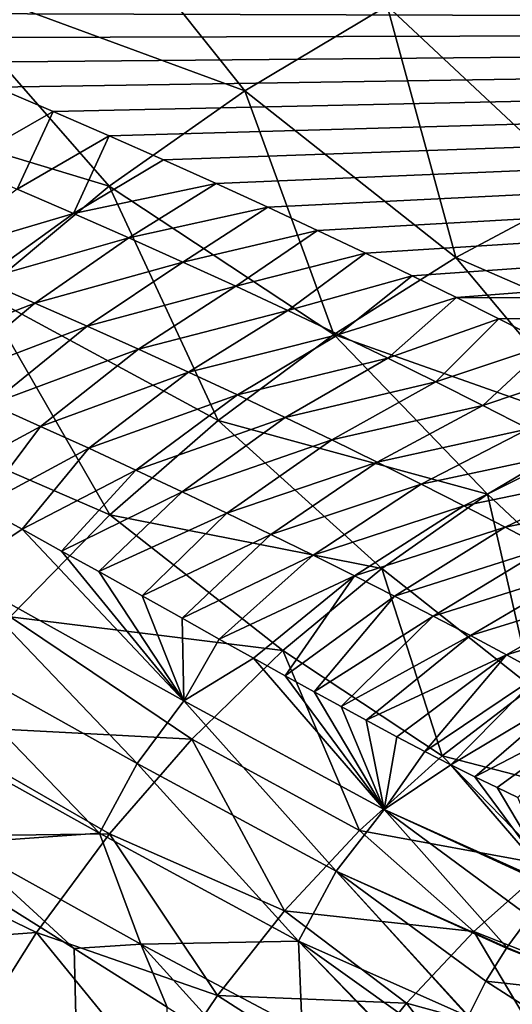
# Model space of a CAD drawing. Header units: millimetres. Extents: x -139 to 106, y -8 to 139.
# Tile 440 of 459: x 85.97 to 87.79, y 55.55 to 59.18. Entities that reach past the tile are written whole.
import ezdxf

# ---------------------------------------------------------------- set-up
doc = ezdxf.new("R2010")
doc.units = ezdxf.units.MM
doc.header["$LTSCALE"] = 53.842063
for name, color, linetype in [('10', 7, 'CONTINUOUS'), ('11', 7, 'CONTINUOUS'), ('24', 7, 'CONTINUOUS'), ('27', 7, 'CONTINUOUS'), ('4', 7, 'CONTINUOUS'), ('9', 7, 'CONTINUOUS')]:
    doc.layers.add(name, color=color, linetype=linetype)

msp = doc.modelspace()

# ---------------------------------------------------------------- linework, layer by layer
at = {"layer": '10', "color": 8, "linetype": 'CONTINUOUS'}
for points in [[(85.8264, 57.3867, 8.3094), (85.735, 57.1384, 8.1298), (85.9798, 57.3024, 8.1427), (85.8264, 57.3867, 8.3094)], [(85.735, 57.1384, 8.1298), (86.5768, 56.6698, 7.1107), (85.9798, 57.3024, 8.1427), (85.735, 57.1384, 8.1298)], [(85.9798, 57.3024, 8.1427), (86.5768, 56.6698, 7.1107), (86.125, 57.2222, 7.9793), (85.9798, 57.3024, 8.1427)], [(86.125, 57.2222, 7.9793), (86.5768, 56.6698, 7.1107), (86.262, 57.1462, 7.8198), (86.125, 57.2222, 7.9793)], [(85.735, 57.1384, 8.1298), (85.5665, 56.9056, 8.0899), (86.4037, 56.4394, 7.0777), (85.735, 57.1384, 8.1298)], [(86.5768, 56.6698, 7.1107), (85.735, 57.1384, 8.1298), (86.4037, 56.4394, 7.0777), (86.5768, 56.6698, 7.1107)], [(86.262, 57.1462, 7.8198), (86.5768, 56.6698, 7.1107), (86.422, 57.057, 7.6268), (86.262, 57.1462, 7.8198)], [(86.422, 57.057, 7.6268), (86.5768, 56.6698, 7.1107), (86.5701, 56.9743, 7.4411), (86.422, 57.057, 7.6268)], [(86.5701, 56.9743, 7.4411), (86.5768, 56.6698, 7.1107), (86.707, 56.8978, 7.263), (86.5701, 56.9743, 7.4411)], [(85.4282, 56.6474, 8.0907), (86.2645, 56.1817, 7.081), (85.5665, 56.9056, 8.0899), (85.4282, 56.6474, 8.0907)], [(85.5665, 56.9056, 8.0899), (86.2645, 56.1817, 7.081), (86.4037, 56.4394, 7.0777), (85.5665, 56.9056, 8.0899)], [(86.707, 56.8978, 7.263), (86.5768, 56.6698, 7.1107), (86.8334, 56.8274, 7.0928), (86.707, 56.8978, 7.263)], [(86.5768, 56.6698, 7.1107), (87.3156, 56.2698, 6.0035), (86.8334, 56.8274, 7.0928), (86.5768, 56.6698, 7.1107)], [(86.8334, 56.8274, 7.0928), (87.3156, 56.2698, 6.0035), (86.9499, 56.7626, 6.9307), (86.8334, 56.8274, 7.0928)], [(86.9499, 56.7626, 6.9307), (87.3156, 56.2698, 6.0035), (87.0575, 56.7032, 6.7763), (86.9499, 56.7626, 6.9307)], [(87.0575, 56.7032, 6.7763), (87.3156, 56.2698, 6.0035), (87.157, 56.6486, 6.6294), (87.0575, 56.7032, 6.7763)], [(86.5768, 56.6698, 7.1107), (86.4037, 56.4394, 7.0777), (87.1386, 56.0419, 5.9733), (86.5768, 56.6698, 7.1107)], [(87.3156, 56.2698, 6.0035), (86.5768, 56.6698, 7.1107), (87.1386, 56.0419, 5.9733), (87.3156, 56.2698, 6.0035)], [(85.4282, 56.6474, 8.0907), (85.7474, 56.1455, 7.6543), (86.2645, 56.1817, 7.081), (85.4282, 56.6474, 8.0907)], [(87.157, 56.6486, 6.6294), (87.3156, 56.2698, 6.0035), (87.2494, 56.5984, 6.4894), (87.157, 56.6486, 6.6294)], [(87.2494, 56.5984, 6.4894), (87.3156, 56.2698, 6.0035), (87.3625, 56.5379, 6.3127), (87.2494, 56.5984, 6.4894)], [(87.3625, 56.5379, 6.3127), (87.3156, 56.2698, 6.0035), (87.466, 56.4835, 6.1459), (87.3625, 56.5379, 6.3127)], [(87.466, 56.4835, 6.1459), (87.3156, 56.2698, 6.0035), (87.5612, 56.4345, 5.9881), (87.466, 56.4835, 6.1459)], [(86.2645, 56.1817, 7.081), (86.9988, 55.7845, 5.9741), (86.4037, 56.4394, 7.0777), (86.2645, 56.1817, 7.081)], [(86.4037, 56.4394, 7.0777), (86.9988, 55.7845, 5.9741), (87.1386, 56.0419, 5.9733), (86.4037, 56.4394, 7.0777)], [(87.3156, 56.2698, 6.0035), (87.9505, 55.9838, 4.8245), (87.5612, 56.4345, 5.9881), (87.3156, 56.2698, 6.0035)], [(87.5612, 56.4345, 5.9881), (87.9505, 55.9838, 4.8245), (87.6496, 56.3902, 5.8373), (87.5612, 56.4345, 5.9881)], [(87.6496, 56.3902, 5.8373), (87.9505, 55.9838, 4.8245), (87.7319, 56.3501, 5.693), (87.6496, 56.3902, 5.8373)], [(87.7319, 56.3501, 5.693), (87.9505, 55.9838, 4.8245), (87.8088, 56.3137, 5.5549), (87.7319, 56.3501, 5.693)], [(87.7678, 55.761, 4.7901), (87.3156, 56.2698, 6.0035), (87.1386, 56.0419, 5.9733), (87.7678, 55.761, 4.7901)], [(87.7678, 55.761, 4.7901), (87.8516, 55.8732, 4.8038), (87.3156, 56.2698, 6.0035), (87.7678, 55.761, 4.7901)], [(87.8516, 55.8732, 4.8038), (87.9463, 55.9795, 4.8235), (87.3156, 56.2698, 6.0035), (87.8516, 55.8732, 4.8038)], [(87.9463, 55.9795, 4.8235), (87.9505, 55.9838, 4.8245), (87.3156, 56.2698, 6.0035), (87.9463, 55.9795, 4.8235)], [(85.7474, 56.1455, 7.6543), (86.4172, 55.7728, 6.7711), (86.2645, 56.1817, 7.081), (85.7474, 56.1455, 7.6543)], [(86.2645, 56.1817, 7.081), (86.4172, 55.7728, 6.7711), (86.9988, 55.7845, 5.9741), (86.2645, 56.1817, 7.081)], [(85.7102, 56.0452, 7.6923), (86.1717, 55.7572, 7.1035), (85.7474, 56.1455, 7.6543), (85.7102, 56.0452, 7.6923)], [(85.7474, 56.1455, 7.6543), (86.1717, 55.7572, 7.1035), (86.4172, 55.7728, 6.7711), (85.7474, 56.1455, 7.6543)], [(86.9988, 55.7845, 5.9741), (87.6248, 55.5057, 4.78), (87.1386, 56.0419, 5.9733), (86.9988, 55.7845, 5.9741)], [(87.6248, 55.5057, 4.78), (87.626, 55.5084, 4.7799), (87.1386, 56.0419, 5.9733), (87.6248, 55.5057, 4.78)], [(87.626, 55.5084, 4.7799), (87.6908, 55.6366, 4.7819), (87.1386, 56.0419, 5.9733), (87.626, 55.5084, 4.7799)], [(87.6908, 55.6366, 4.7819), (87.7662, 55.7586, 4.7899), (87.1386, 56.0419, 5.9733), (87.6908, 55.6366, 4.7819)], [(87.7662, 55.7586, 4.7899), (87.7678, 55.761, 4.7901), (87.1386, 56.0419, 5.9733), (87.7662, 55.7586, 4.7899)], [(86.1717, 55.7572, 7.1035), (86.515, 55.5413, 6.6106), (86.4172, 55.7728, 6.7711), (86.1717, 55.7572, 7.1035)], [(86.4172, 55.7728, 6.7711), (87.013, 55.4572, 5.8162), (86.9988, 55.7845, 5.9741), (86.4172, 55.7728, 6.7711)], [(86.515, 55.5413, 6.6106), (86.7758, 55.3781, 6.1975), (86.4172, 55.7728, 6.7711), (86.515, 55.5413, 6.6106)], [(86.4172, 55.7728, 6.7711), (86.7758, 55.3781, 6.1975), (87.013, 55.4572, 5.8162), (86.4172, 55.7728, 6.7711)], [(87.5294, 55.2321, 4.7945), (87.5309, 55.2379, 4.794), (86.9988, 55.7845, 5.9741), (87.5294, 55.2321, 4.7945)], [(87.013, 55.4572, 5.8162), (87.5294, 55.2321, 4.7945), (86.9988, 55.7845, 5.9741), (87.013, 55.4572, 5.8162)], [(87.5309, 55.2379, 4.794), (87.5726, 55.3751, 4.784), (86.9988, 55.7845, 5.9741), (87.5309, 55.2379, 4.794)], [(87.5726, 55.3751, 4.784), (87.6248, 55.5057, 4.78), (86.9988, 55.7845, 5.9741), (87.5726, 55.3751, 4.784)]]:
    msp.add_3dface(points, dxfattribs=at)
at = {"layer": '11', "color": 8, "linetype": 'CONTINUOUS'}
for points in [[(85.8825, 58.9324, 10.3223), (85.7493, 58.6462, 9.8874), (86.0943, 58.8423, 10.1714), (85.8825, 58.9324, 10.3223)], [(85.7493, 58.6462, 9.8874), (85.9611, 58.5566, 9.7283), (86.0943, 58.8423, 10.1714), (85.7493, 58.6462, 9.8874)], [(86.0943, 58.8423, 10.1714), (85.9611, 58.5566, 9.7283), (86.3005, 58.7529, 10.0184), (86.0943, 58.8423, 10.1714)], [(85.9611, 58.5566, 9.7283), (86.1691, 58.4669, 9.5656), (86.3005, 58.7529, 10.0184), (85.9611, 58.5566, 9.7283)], [(86.3005, 58.7529, 10.0184), (86.1691, 58.4669, 9.5656), (86.5011, 58.6643, 9.8637), (86.3005, 58.7529, 10.0184)], [(86.5011, 58.6643, 9.8637), (86.1691, 58.4669, 9.5656), (86.6961, 58.5766, 9.7073), (86.5011, 58.6643, 9.8637)], [(85.9611, 58.5566, 9.7283), (85.6282, 58.3068, 9.4491), (86.1691, 58.4669, 9.5656), (85.9611, 58.5566, 9.7283)], [(86.1691, 58.4669, 9.5656), (86.373, 58.3773, 9.3992), (86.6961, 58.5766, 9.7073), (86.1691, 58.4669, 9.5656)], [(86.6961, 58.5766, 9.7073), (86.373, 58.3773, 9.3992), (86.8856, 58.4897, 9.5493), (86.6961, 58.5766, 9.7073)], [(86.373, 58.3773, 9.3992), (86.5728, 58.2877, 9.2291), (86.8856, 58.4897, 9.5493), (86.373, 58.3773, 9.3992)], [(86.8856, 58.4897, 9.5493), (86.5728, 58.2877, 9.2291), (87.069, 58.4042, 9.3902), (86.8856, 58.4897, 9.5493)], [(85.6282, 58.3068, 9.4491), (85.8292, 58.2215, 9.2889), (86.1691, 58.4669, 9.5656), (85.6282, 58.3068, 9.4491)], [(86.1691, 58.4669, 9.5656), (85.8292, 58.2215, 9.2889), (86.373, 58.3773, 9.3992), (86.1691, 58.4669, 9.5656)], [(86.5728, 58.2877, 9.2291), (86.7684, 58.1983, 9.0554), (87.069, 58.4042, 9.3902), (86.5728, 58.2877, 9.2291)], [(87.069, 58.4042, 9.3902), (86.7684, 58.1983, 9.0554), (87.2468, 58.3198, 9.2298), (87.069, 58.4042, 9.3902)], [(85.8292, 58.2215, 9.2889), (86.0263, 58.1362, 9.1252), (86.373, 58.3773, 9.3992), (85.8292, 58.2215, 9.2889)], [(86.373, 58.3773, 9.3992), (86.0263, 58.1362, 9.1252), (86.5728, 58.2877, 9.2291), (86.373, 58.3773, 9.3992)], [(86.7684, 58.1983, 9.0554), (86.9597, 58.1093, 8.8781), (87.2468, 58.3198, 9.2298), (86.7684, 58.1983, 9.0554)], [(87.2468, 58.3198, 9.2298), (86.9597, 58.1093, 8.8781), (87.4182, 58.2371, 9.0689), (87.2468, 58.3198, 9.2298)], [(86.0263, 58.1362, 9.1252), (86.2195, 58.051, 8.958), (86.5728, 58.2877, 9.2291), (86.0263, 58.1362, 9.1252)], [(86.5728, 58.2877, 9.2291), (86.2195, 58.051, 8.958), (86.7684, 58.1983, 9.0554), (86.5728, 58.2877, 9.2291)], [(85.8292, 58.2215, 9.2889), (85.488, 57.9271, 9.0385), (86.0263, 58.1362, 9.1252), (85.8292, 58.2215, 9.2889)], [(86.9597, 58.1093, 8.8781), (87.1466, 58.0208, 8.6972), (87.4182, 58.2371, 9.0689), (86.9597, 58.1093, 8.8781)], [(87.4182, 58.2371, 9.0689), (87.1466, 58.0208, 8.6972), (87.5821, 58.1567, 8.9092), (87.4182, 58.2371, 9.0689)], [(86.2195, 58.051, 8.958), (86.4085, 57.9661, 8.7873), (86.7684, 58.1983, 9.0554), (86.2195, 58.051, 8.958)], [(86.7684, 58.1983, 9.0554), (86.4085, 57.9661, 8.7873), (86.9597, 58.1093, 8.8781), (86.7684, 58.1983, 9.0554)], [(87.1466, 58.0208, 8.6972), (87.3289, 57.9328, 8.5126), (87.5821, 58.1567, 8.9092), (87.1466, 58.0208, 8.6972)], [(87.5821, 58.1567, 8.9092), (87.3289, 57.9328, 8.5126), (87.7391, 58.0783, 8.7499), (87.5821, 58.1567, 8.9092)], [(85.488, 57.9271, 9.0385), (85.6782, 57.8451, 8.8773), (86.0263, 58.1362, 9.1252), (85.488, 57.9271, 9.0385)], [(86.0263, 58.1362, 9.1252), (85.6782, 57.8451, 8.8773), (86.2195, 58.051, 8.958), (86.0263, 58.1362, 9.1252)], [(86.4085, 57.9661, 8.7873), (86.5934, 57.8816, 8.6131), (86.9597, 58.1093, 8.8781), (86.4085, 57.9661, 8.7873)], [(86.9597, 58.1093, 8.8781), (86.5934, 57.8816, 8.6131), (87.1466, 58.0208, 8.6972), (86.9597, 58.1093, 8.8781)], [(87.3289, 57.9328, 8.5126), (87.5066, 57.8454, 8.3245), (87.7391, 58.0783, 8.7499), (87.3289, 57.9328, 8.5126)], [(87.7391, 58.0783, 8.7499), (87.5066, 57.8454, 8.3245), (87.9232, 57.9849, 8.5552), (87.7391, 58.0783, 8.7499)], [(85.6782, 57.8451, 8.8773), (85.8645, 57.7634, 8.7127), (86.2195, 58.051, 8.958), (85.6782, 57.8451, 8.8773)], [(86.2195, 58.051, 8.958), (85.8645, 57.7634, 8.7127), (86.4085, 57.9661, 8.7873), (86.2195, 58.051, 8.958)], [(86.5934, 57.8816, 8.6131), (86.7741, 57.7976, 8.4355), (87.1466, 58.0208, 8.6972), (86.5934, 57.8816, 8.6131)], [(87.1466, 58.0208, 8.6972), (86.7741, 57.7976, 8.4355), (87.3289, 57.9328, 8.5126), (87.1466, 58.0208, 8.6972)], [(87.5066, 57.8454, 8.3245), (87.6795, 57.7589, 8.1328), (87.9232, 57.9849, 8.5552), (87.5066, 57.8454, 8.3245)], [(87.9232, 57.9849, 8.5552), (87.6795, 57.7589, 8.1328), (88.0927, 57.8971, 8.367), (87.9232, 57.9849, 8.5552)], [(85.8645, 57.7634, 8.7127), (86.0469, 57.6819, 8.5448), (86.4085, 57.9661, 8.7873), (85.8645, 57.7634, 8.7127)], [(86.4085, 57.9661, 8.7873), (86.0469, 57.6819, 8.5448), (86.5934, 57.8816, 8.6131), (86.4085, 57.9661, 8.7873)], [(86.7741, 57.7976, 8.4355), (86.9503, 57.7143, 8.2545), (87.3289, 57.9328, 8.5126), (86.7741, 57.7976, 8.4355)], [(87.3289, 57.9328, 8.5126), (86.9503, 57.7143, 8.2545), (87.5066, 57.8454, 8.3245), (87.3289, 57.9328, 8.5126)], [(87.6795, 57.7589, 8.1328), (87.8475, 57.6732, 7.9375), (88.0927, 57.8971, 8.367), (87.6795, 57.7589, 8.1328)], [(86.0469, 57.6819, 8.5448), (86.2253, 57.6009, 8.3736), (86.5934, 57.8816, 8.6131), (86.0469, 57.6819, 8.5448)], [(86.5934, 57.8816, 8.6131), (86.2253, 57.6009, 8.3736), (86.7741, 57.7976, 8.4355), (86.5934, 57.8816, 8.6131)], [(86.9503, 57.7143, 8.2545), (87.1221, 57.6316, 8.0701), (87.5066, 57.8454, 8.3245), (86.9503, 57.7143, 8.2545)], [(87.5066, 57.8454, 8.3245), (87.1221, 57.6316, 8.0701), (87.6795, 57.7589, 8.1328), (87.5066, 57.8454, 8.3245)], [(86.2253, 57.6009, 8.3736), (86.3996, 57.5205, 8.1991), (86.7741, 57.7976, 8.4355), (86.2253, 57.6009, 8.3736)], [(86.7741, 57.7976, 8.4355), (86.3996, 57.5205, 8.1991), (86.9503, 57.7143, 8.2545), (86.7741, 57.7976, 8.4355)], [(85.8645, 57.7634, 8.7127), (85.6639, 57.4751, 8.4797), (86.0469, 57.6819, 8.5448), (85.8645, 57.7634, 8.7127)], [(87.1221, 57.6316, 8.0701), (87.2893, 57.5498, 7.8824), (87.6795, 57.7589, 8.1328), (87.1221, 57.6316, 8.0701)], [(87.6795, 57.7589, 8.1328), (87.2893, 57.5498, 7.8824), (87.8475, 57.6732, 7.9375), (87.6795, 57.7589, 8.1328)], [(86.3996, 57.5205, 8.1991), (86.5696, 57.4407, 8.0214), (86.9503, 57.7143, 8.2545), (86.3996, 57.5205, 8.1991)], [(86.9503, 57.7143, 8.2545), (86.5696, 57.4407, 8.0214), (87.1221, 57.6316, 8.0701), (86.9503, 57.7143, 8.2545)], [(85.6639, 57.4751, 8.4797), (85.8264, 57.3867, 8.3094), (86.0469, 57.6819, 8.5448), (85.6639, 57.4751, 8.4797)], [(86.0469, 57.6819, 8.5448), (85.8264, 57.3867, 8.3094), (86.2253, 57.6009, 8.3736), (86.0469, 57.6819, 8.5448)], [(87.2893, 57.5498, 7.8824), (87.4518, 57.4689, 7.6914), (87.8475, 57.6732, 7.9375), (87.2893, 57.5498, 7.8824)], [(87.8475, 57.6732, 7.9375), (87.4518, 57.4689, 7.6914), (88.0105, 57.5885, 7.7387), (87.8475, 57.6732, 7.9375)], [(86.5696, 57.4407, 8.0214), (86.7354, 57.3617, 7.8405), (87.1221, 57.6316, 8.0701), (86.5696, 57.4407, 8.0214)], [(87.1221, 57.6316, 8.0701), (86.7354, 57.3617, 7.8405), (87.2893, 57.5498, 7.8824), (87.1221, 57.6316, 8.0701)], [(85.8264, 57.3867, 8.3094), (85.9798, 57.3024, 8.1427), (86.2253, 57.6009, 8.3736), (85.8264, 57.3867, 8.3094)], [(86.2253, 57.6009, 8.3736), (85.9798, 57.3024, 8.1427), (86.3996, 57.5205, 8.1991), (86.2253, 57.6009, 8.3736)], [(87.4518, 57.4689, 7.6914), (87.6096, 57.389, 7.497), (88.0105, 57.5885, 7.7387), (87.4518, 57.4689, 7.6914)], [(88.0105, 57.5885, 7.7387), (87.6096, 57.389, 7.497), (88.1682, 57.5049, 7.5364), (88.0105, 57.5885, 7.7387)], [(86.7354, 57.3617, 7.8405), (86.8968, 57.2836, 7.6564), (87.2893, 57.5498, 7.8824), (86.7354, 57.3617, 7.8405)], [(87.2893, 57.5498, 7.8824), (86.8968, 57.2836, 7.6564), (87.4518, 57.4689, 7.6914), (87.2893, 57.5498, 7.8824)], [(85.9798, 57.3024, 8.1427), (86.125, 57.2222, 7.9793), (86.3996, 57.5205, 8.1991), (85.9798, 57.3024, 8.1427)], [(86.3996, 57.5205, 8.1991), (86.125, 57.2222, 7.9793), (86.5696, 57.4407, 8.0214), (86.3996, 57.5205, 8.1991)], [(87.6096, 57.389, 7.497), (87.7623, 57.3103, 7.2994), (88.1682, 57.5049, 7.5364), (87.6096, 57.389, 7.497)], [(88.1682, 57.5049, 7.5364), (87.7623, 57.3103, 7.2994), (88.3206, 57.4226, 7.3306), (88.1682, 57.5049, 7.5364)], [(86.8968, 57.2836, 7.6564), (87.0537, 57.2065, 7.4692), (87.4518, 57.4689, 7.6914), (86.8968, 57.2836, 7.6564)], [(87.4518, 57.4689, 7.6914), (87.0537, 57.2065, 7.4692), (87.6096, 57.389, 7.497), (87.4518, 57.4689, 7.6914)], [(86.125, 57.2222, 7.9793), (86.262, 57.1462, 7.8198), (86.5696, 57.4407, 8.0214), (86.125, 57.2222, 7.9793)], [(86.5696, 57.4407, 8.0214), (86.262, 57.1462, 7.8198), (86.7354, 57.3617, 7.8405), (86.5696, 57.4407, 8.0214)], [(87.0537, 57.2065, 7.4692), (87.206, 57.1306, 7.2789), (87.6096, 57.389, 7.497), (87.0537, 57.2065, 7.4692)], [(87.6096, 57.389, 7.497), (87.206, 57.1306, 7.2789), (87.7623, 57.3103, 7.2994), (87.6096, 57.389, 7.497)], [(87.7623, 57.3103, 7.2994), (87.91, 57.2329, 7.0986), (88.3206, 57.4226, 7.3306), (87.7623, 57.3103, 7.2994)], [(86.262, 57.1462, 7.8198), (86.422, 57.057, 7.6268), (86.7354, 57.3617, 7.8405), (86.262, 57.1462, 7.8198)], [(86.7354, 57.3617, 7.8405), (86.422, 57.057, 7.6268), (86.8968, 57.2836, 7.6564), (86.7354, 57.3617, 7.8405)], [(86.422, 57.057, 7.6268), (86.5701, 56.9743, 7.4411), (86.8968, 57.2836, 7.6564), (86.422, 57.057, 7.6268)], [(86.8968, 57.2836, 7.6564), (86.5701, 56.9743, 7.4411), (87.0537, 57.2065, 7.4692), (86.8968, 57.2836, 7.6564)], [(87.206, 57.1306, 7.2789), (87.3536, 57.0558, 7.0856), (87.7623, 57.3103, 7.2994), (87.206, 57.1306, 7.2789)], [(87.7623, 57.3103, 7.2994), (87.3536, 57.0558, 7.0856), (87.91, 57.2329, 7.0986), (87.7623, 57.3103, 7.2994)], [(86.5701, 56.9743, 7.4411), (86.707, 56.8978, 7.263), (87.0537, 57.2065, 7.4692), (86.5701, 56.9743, 7.4411)], [(87.0537, 57.2065, 7.4692), (86.707, 56.8978, 7.263), (87.206, 57.1306, 7.2789), (87.0537, 57.2065, 7.4692)], [(87.3536, 57.0558, 7.0856), (87.4963, 56.9824, 6.8893), (87.91, 57.2329, 7.0986), (87.3536, 57.0558, 7.0856)], [(87.91, 57.2329, 7.0986), (87.4963, 56.9824, 6.8893), (88.0524, 57.1568, 6.8946), (87.91, 57.2329, 7.0986)], [(87.4963, 56.9824, 6.8893), (87.6341, 56.9104, 6.69), (88.0524, 57.1568, 6.8946), (87.4963, 56.9824, 6.8893)], [(88.0524, 57.1568, 6.8946), (87.6341, 56.9104, 6.69), (88.1893, 57.0822, 6.6874), (88.0524, 57.1568, 6.8946)], [(86.707, 56.8978, 7.263), (86.8334, 56.8274, 7.0928), (87.206, 57.1306, 7.2789), (86.707, 56.8978, 7.263)], [(86.8334, 56.8274, 7.0928), (86.9499, 56.7626, 6.9307), (87.206, 57.1306, 7.2789), (86.8334, 56.8274, 7.0928)], [(87.206, 57.1306, 7.2789), (86.9499, 56.7626, 6.9307), (87.3536, 57.0558, 7.0856), (87.206, 57.1306, 7.2789)], [(87.6341, 56.9104, 6.69), (87.7667, 56.84, 6.4879), (88.1893, 57.0822, 6.6874), (87.6341, 56.9104, 6.69)], [(88.1893, 57.0822, 6.6874), (87.7667, 56.84, 6.4879), (88.3205, 57.0091, 6.4772), (88.1893, 57.0822, 6.6874)], [(86.9499, 56.7626, 6.9307), (87.0575, 56.7032, 6.7763), (87.3536, 57.0558, 7.0856), (86.9499, 56.7626, 6.9307)], [(87.3536, 57.0558, 7.0856), (87.0575, 56.7032, 6.7763), (87.4963, 56.9824, 6.8893), (87.3536, 57.0558, 7.0856)], [(87.7667, 56.84, 6.4879), (87.894, 56.7712, 6.2828), (88.3205, 57.0091, 6.4772), (87.7667, 56.84, 6.4879)], [(87.0575, 56.7032, 6.7763), (87.157, 56.6486, 6.6294), (87.4963, 56.9824, 6.8893), (87.0575, 56.7032, 6.7763)], [(87.4963, 56.9824, 6.8893), (87.157, 56.6486, 6.6294), (87.6341, 56.9104, 6.69), (87.4963, 56.9824, 6.8893)], [(87.157, 56.6486, 6.6294), (87.2494, 56.5984, 6.4894), (87.6341, 56.9104, 6.69), (87.157, 56.6486, 6.6294)], [(87.6341, 56.9104, 6.69), (87.2494, 56.5984, 6.4894), (87.7667, 56.84, 6.4879), (87.6341, 56.9104, 6.69)], [(87.2494, 56.5984, 6.4894), (87.3625, 56.5379, 6.3127), (87.7667, 56.84, 6.4879), (87.2494, 56.5984, 6.4894)], [(87.3625, 56.5379, 6.3127), (87.466, 56.4835, 6.1459), (87.7667, 56.84, 6.4879), (87.3625, 56.5379, 6.3127)], [(87.7667, 56.84, 6.4879), (87.466, 56.4835, 6.1459), (87.894, 56.7712, 6.2828), (87.7667, 56.84, 6.4879)], [(87.466, 56.4835, 6.1459), (87.5612, 56.4345, 5.9881), (87.894, 56.7712, 6.2828), (87.466, 56.4835, 6.1459)], [(87.894, 56.7712, 6.2828), (87.5612, 56.4345, 5.9881), (88.0157, 56.7042, 6.075), (87.894, 56.7712, 6.2828)], [(87.5612, 56.4345, 5.9881), (87.6496, 56.3902, 5.8373), (88.0157, 56.7042, 6.075), (87.5612, 56.4345, 5.9881)], [(88.0157, 56.7042, 6.075), (87.6496, 56.3902, 5.8373), (88.1313, 56.6391, 5.8644), (88.0157, 56.7042, 6.075)], [(87.6496, 56.3902, 5.8373), (87.7319, 56.3501, 5.693), (88.1313, 56.6391, 5.8644), (87.6496, 56.3902, 5.8373)], [(87.7319, 56.3501, 5.693), (87.8088, 56.3137, 5.5549), (88.1313, 56.6391, 5.8644), (87.7319, 56.3501, 5.693)]]:
    msp.add_3dface(points, dxfattribs=at)
at = {"layer": '24', "color": 8, "linetype": 'CONTINUOUS'}
for points in [[(85.6092, 59.357, -14.5378), (86.1432, 59.7439, -14.4476), (86.8011, 58.919, -13.197), (85.6092, 59.357, -14.5378)], [(86.8011, 58.919, -13.197), (86.1432, 59.7439, -14.4476), (87.3261, 59.232, -13.1044), (86.8011, 58.919, -13.197)], [(87.3261, 59.232, -13.1044), (87.873, 59.5073, -13.0077), (88.0509, 58.5549, -11.7243), (87.3261, 59.232, -13.1044)], [(85.1044, 58.9289, -14.6104), (85.6092, 59.357, -14.5378), (86.3011, 58.5668, -13.2799), (85.1044, 58.9289, -14.6104)], [(86.3011, 58.5668, -13.2799), (85.6092, 59.357, -14.5378), (86.8011, 58.919, -13.197), (86.3011, 58.5668, -13.2799)], [(86.8011, 58.919, -13.197), (87.3261, 59.232, -13.1044), (87.58, 58.3045, -11.8063), (86.8011, 58.919, -13.197)], [(87.58, 58.3045, -11.8063), (87.3261, 59.232, -13.1044), (88.0509, 58.5549, -11.7243), (87.58, 58.3045, -11.8063)], [(85.8299, 58.1755, -13.344), (85.1044, 58.9289, -14.6104), (86.3011, 58.5668, -13.2799), (85.8299, 58.1755, -13.344)], [(86.3011, 58.5668, -13.2799), (86.8011, 58.919, -13.197), (87.1297, 58.0209, -11.8818), (86.3011, 58.5668, -13.2799)], [(87.1297, 58.0209, -11.8818), (86.8011, 58.919, -13.197), (87.58, 58.3045, -11.8063), (87.1297, 58.0209, -11.8818)], [(85.8299, 58.1755, -13.344), (86.3011, 58.5668, -13.2799), (86.7028, 57.7036, -11.9453), (85.8299, 58.1755, -13.344)], [(86.7028, 57.7036, -11.9453), (86.3011, 58.5668, -13.2799), (87.1297, 58.0209, -11.8818), (86.7028, 57.7036, -11.9453)], [(87.58, 58.3045, -11.8063), (88.0509, 58.5549, -11.7243), (88.538, 57.8874, -10.2829), (87.58, 58.3045, -11.8063)], [(87.1297, 58.0209, -11.8818), (87.58, 58.3045, -11.8063), (88.108, 57.6748, -10.3557), (87.1297, 58.0209, -11.8818)], [(88.108, 57.6748, -10.3557), (87.58, 58.3045, -11.8063), (88.538, 57.8874, -10.2829), (88.108, 57.6748, -10.3557)], [(85.3922, 57.7497, -13.3704), (85.8299, 58.1755, -13.344), (86.303, 57.3552, -11.9838), (85.3922, 57.7497, -13.3704)], [(86.303, 57.3552, -11.9838), (85.8299, 58.1755, -13.344), (86.7028, 57.7036, -11.9453), (86.303, 57.3552, -11.9838)], [(86.7028, 57.7036, -11.9453), (87.1297, 58.0209, -11.8818), (87.6967, 57.4319, -10.423), (86.7028, 57.7036, -11.9453)], [(87.6967, 57.4319, -10.423), (87.1297, 58.0209, -11.8818), (88.108, 57.6748, -10.3557), (87.6967, 57.4319, -10.423)], [(85.9348, 56.9795, -11.9809), (85.3922, 57.7497, -13.3704), (86.303, 57.3552, -11.9838), (85.9348, 56.9795, -11.9809)], [(86.303, 57.3552, -11.9838), (86.7028, 57.7036, -11.9453), (87.3067, 57.1582, -10.4798), (86.303, 57.3552, -11.9838)], [(87.3067, 57.1582, -10.4798), (86.7028, 57.7036, -11.9453), (87.6967, 57.4319, -10.423), (87.3067, 57.1582, -10.4798)], [(87.6967, 57.4319, -10.423), (88.108, 57.6748, -10.3557), (88.2122, 56.9483, -8.8823), (87.6967, 57.4319, -10.423)], [(87.3067, 57.1582, -10.4798), (87.6967, 57.4319, -10.423), (87.8603, 56.7207, -8.9327), (87.3067, 57.1582, -10.4798)], [(87.8603, 56.7207, -8.9327), (87.6967, 57.4319, -10.423), (88.2122, 56.9483, -8.8823), (87.8603, 56.7207, -8.9327)], [(85.9348, 56.9795, -11.9809), (86.303, 57.3552, -11.9838), (86.9417, 56.856, -10.5142), (85.9348, 56.9795, -11.9809)], [(86.9417, 56.856, -10.5142), (86.303, 57.3552, -11.9838), (87.3067, 57.1582, -10.4798), (86.9417, 56.856, -10.5142)], [(86.9417, 56.856, -10.5142), (87.3067, 57.1582, -10.4798), (87.5299, 56.4677, -8.9654), (86.9417, 56.856, -10.5142)], [(87.5299, 56.4677, -8.9654), (87.3067, 57.1582, -10.4798), (87.8603, 56.7207, -8.9327), (87.5299, 56.4677, -8.9654)], [(85.602, 56.5811, -11.9223), (85.9348, 56.9795, -11.9809), (86.6055, 56.5286, -10.512), (85.602, 56.5811, -11.9223)], [(86.6055, 56.5286, -10.512), (85.9348, 56.9795, -11.9809), (86.9417, 56.856, -10.5142), (86.6055, 56.5286, -10.512)], [(86.6055, 56.5286, -10.512), (86.9417, 56.856, -10.5142), (87.2246, 56.1916, -8.9688), (86.6055, 56.5286, -10.512)], [(87.2246, 56.1916, -8.9688), (86.9417, 56.856, -10.5142), (87.5299, 56.4677, -8.9654), (87.2246, 56.1916, -8.9688)], [(87.5299, 56.4677, -8.9654), (87.8603, 56.7207, -8.9327), (88.2214, 56.2877, -7.3327), (87.5299, 56.4677, -8.9654)], [(85.3066, 56.1667, -11.8073), (85.602, 56.5811, -11.9223), (86.3018, 56.1798, -10.4612), (85.3066, 56.1667, -11.8073)], [(86.3018, 56.1798, -10.4612), (85.602, 56.5811, -11.9223), (86.6055, 56.5286, -10.512), (86.3018, 56.1798, -10.4612)], [(86.3018, 56.1798, -10.4612), (86.6055, 56.5286, -10.512), (86.9476, 55.8953, -8.9324), (86.3018, 56.1798, -10.4612)], [(86.9476, 55.8953, -8.9324), (86.6055, 56.5286, -10.512), (87.2246, 56.1916, -8.9688), (86.9476, 55.8953, -8.9324)], [(87.2246, 56.1916, -8.9688), (87.5299, 56.4677, -8.9654), (87.9218, 56.0644, -7.3564), (87.2246, 56.1916, -8.9688)], [(87.9218, 56.0644, -7.3564), (87.5299, 56.4677, -8.9654), (88.2214, 56.2877, -7.3327), (87.9218, 56.0644, -7.3564)], [(86.9476, 55.8953, -8.9324), (87.2246, 56.1916, -8.9688), (87.6462, 55.8196, -7.3524), (86.9476, 55.8953, -8.9324)], [(87.6462, 55.8196, -7.3524), (87.2246, 56.1916, -8.9688), (87.9218, 56.0644, -7.3564), (87.6462, 55.8196, -7.3524)], [(85.0495, 55.7446, -11.6411), (85.3066, 56.1667, -11.8073), (86.0322, 55.8157, -10.3616), (85.0495, 55.7446, -11.6411)], [(86.0322, 55.8157, -10.3616), (85.3066, 56.1667, -11.8073), (86.3018, 56.1798, -10.4612), (86.0322, 55.8157, -10.3616)], [(86.0322, 55.8157, -10.3616), (86.3018, 56.1798, -10.4612), (86.7005, 55.5837, -8.8553), (86.0322, 55.8157, -10.3616)], [(86.7005, 55.5837, -8.8553), (86.3018, 56.1798, -10.4612), (86.9476, 55.8953, -8.9324), (86.7005, 55.5837, -8.8553)], [(87.6462, 55.8196, -7.3524), (87.9218, 56.0644, -7.3564), (88.108, 55.6384, -5.6888), (87.6462, 55.8196, -7.3524)], [(86.7005, 55.5837, -8.8553), (86.9476, 55.8953, -8.9324), (87.3973, 55.556, -7.3133), (86.7005, 55.5837, -8.8553)], [(87.3973, 55.556, -7.3133), (86.9476, 55.8953, -8.9324), (87.6462, 55.8196, -7.3524), (87.3973, 55.556, -7.3133)], [(85.7975, 55.4436, -10.2178), (85.0495, 55.7446, -11.6411), (86.0322, 55.8157, -10.3616), (85.7975, 55.4436, -10.2178)], [(85.7975, 55.4436, -10.2178), (86.0322, 55.8157, -10.3616), (86.4841, 55.263, -8.7411), (85.7975, 55.4436, -10.2178)], [(86.4841, 55.263, -8.7411), (86.0322, 55.8157, -10.3616), (86.7005, 55.5837, -8.8553), (86.4841, 55.263, -8.7411)], [(87.3973, 55.556, -7.3133), (87.6462, 55.8196, -7.3524), (87.8819, 55.4223, -5.6664), (87.3973, 55.556, -7.3133)], [(87.8819, 55.4223, -5.6664), (87.6462, 55.8196, -7.3524), (88.108, 55.6384, -5.6888), (87.8819, 55.4223, -5.6664)], [(86.4841, 55.263, -8.7411), (86.7005, 55.5837, -8.8553), (87.1763, 55.2786, -7.2406), (86.4841, 55.263, -8.7411)], [(87.1763, 55.2786, -7.2406), (86.7005, 55.5837, -8.8553), (87.3973, 55.556, -7.3133), (87.1763, 55.2786, -7.2406)], [(87.1763, 55.2786, -7.2406), (87.3973, 55.556, -7.3133), (87.6788, 55.1921, -5.6185), (87.1763, 55.2786, -7.2406)], [(87.6788, 55.1921, -5.6185), (87.3973, 55.556, -7.3133), (87.8819, 55.4223, -5.6664), (87.6788, 55.1921, -5.6185)]]:
    msp.add_3dface(points, dxfattribs=at)
at = {"layer": '27', "color": 8, "linetype": 'CONTINUOUS'}
for points in [[(100.5, 60.4, 12.437), (85.2145, 59.2051, 10.7619), (100.5, 59.157, 10.6861), (100.5, 60.4, 12.437)], [(85.2145, 59.2051, 10.7619), (85.4424, 59.114, 10.6178), (100.5, 59.157, 10.6861), (85.2145, 59.2051, 10.7619)], [(85.4424, 59.114, 10.6178), (85.6651, 59.023, 10.4712), (100.5, 59.157, 10.6861), (85.4424, 59.114, 10.6178)], [(85.6651, 59.023, 10.4712), (85.8825, 58.9324, 10.3223), (100.5, 59.157, 10.6861), (85.6651, 59.023, 10.4712)], [(85.8825, 58.9324, 10.3223), (86.0943, 58.8423, 10.1714), (100.5, 59.157, 10.6861), (85.8825, 58.9324, 10.3223)], [(86.0943, 58.8423, 10.1714), (86.3005, 58.7529, 10.0184), (100.5, 59.157, 10.6861), (86.0943, 58.8423, 10.1714)], [(86.3005, 58.7529, 10.0184), (86.5011, 58.6643, 9.8637), (100.5, 59.157, 10.6861), (86.3005, 58.7529, 10.0184)], [(86.5011, 58.6643, 9.8637), (86.6961, 58.5766, 9.7073), (100.5, 59.157, 10.6861), (86.5011, 58.6643, 9.8637)], [(86.6961, 58.5766, 9.7073), (86.8856, 58.4897, 9.5493), (100.5, 59.157, 10.6861), (86.6961, 58.5766, 9.7073)], [(86.8856, 58.4897, 9.5493), (87.069, 58.4042, 9.3902), (100.5, 59.157, 10.6861), (86.8856, 58.4897, 9.5493)], [(87.069, 58.4042, 9.3902), (87.2468, 58.3198, 9.2298), (100.5, 59.157, 10.6861), (87.069, 58.4042, 9.3902)], [(87.2468, 58.3198, 9.2298), (87.4182, 58.2371, 9.0689), (100.5, 59.157, 10.6861), (87.2468, 58.3198, 9.2298)], [(87.4182, 58.2371, 9.0689), (87.5821, 58.1567, 8.9092), (100.5, 59.157, 10.6861), (87.4182, 58.2371, 9.0689)], [(100.5, 59.157, 10.6861), (87.5821, 58.1567, 8.9092), (100.5, 58.1088, 8.8121), (100.5, 59.157, 10.6861)], [(87.5821, 58.1567, 8.9092), (87.7391, 58.0783, 8.7499), (100.5, 58.1088, 8.8121), (87.5821, 58.1567, 8.9092)], [(87.7391, 58.0783, 8.7499), (87.9232, 57.9849, 8.5552), (100.5, 58.1088, 8.8121), (87.7391, 58.0783, 8.7499)]]:
    msp.add_3dface(points, dxfattribs=at)
at = {"layer": '4', "color": 8, "linetype": 'CONTINUOUS'}
for points in [[(85.4821, 47.5379, 7.9575), (86.3758, 47.5379, 6.8168), (85.7102, 56.0452, 7.6923), (85.4821, 47.5379, 7.9575)], [(85.7102, 56.0452, 7.6923), (86.3758, 47.5379, 6.8168), (86.1717, 55.7572, 7.1035), (85.7102, 56.0452, 7.6923)], [(86.1717, 55.7572, 7.1035), (86.3758, 47.5379, 6.8168), (86.515, 55.5413, 6.6106), (86.1717, 55.7572, 7.1035)]]:
    msp.add_3dface(points, dxfattribs=at)
at = {"layer": '9', "color": 8, "linetype": 'CONTINUOUS'}
for points in [[(87.8516, 55.8732, 4.8038), (87.7678, 55.761, 4.7901), (88.2071, 55.5797, 3.6521), (87.8516, 55.8732, 4.8038)], [(87.7662, 55.7586, 4.7899), (87.6908, 55.6366, 4.7819), (88.2071, 55.5797, 3.6521), (87.7662, 55.7586, 4.7899)], [(87.7678, 55.761, 4.7901), (87.7662, 55.7586, 4.7899), (88.2071, 55.5797, 3.6521), (87.7678, 55.761, 4.7901)], [(87.6908, 55.6366, 4.7819), (87.626, 55.5084, 4.7799), (88.0885, 55.3806, 3.642), (87.6908, 55.6366, 4.7819)], [(88.2071, 55.5797, 3.6521), (87.6908, 55.6366, 4.7819), (88.0885, 55.3806, 3.642), (88.2071, 55.5797, 3.6521)]]:
    msp.add_3dface(points, dxfattribs=at)

doc.saveas('drawing.dxf')
